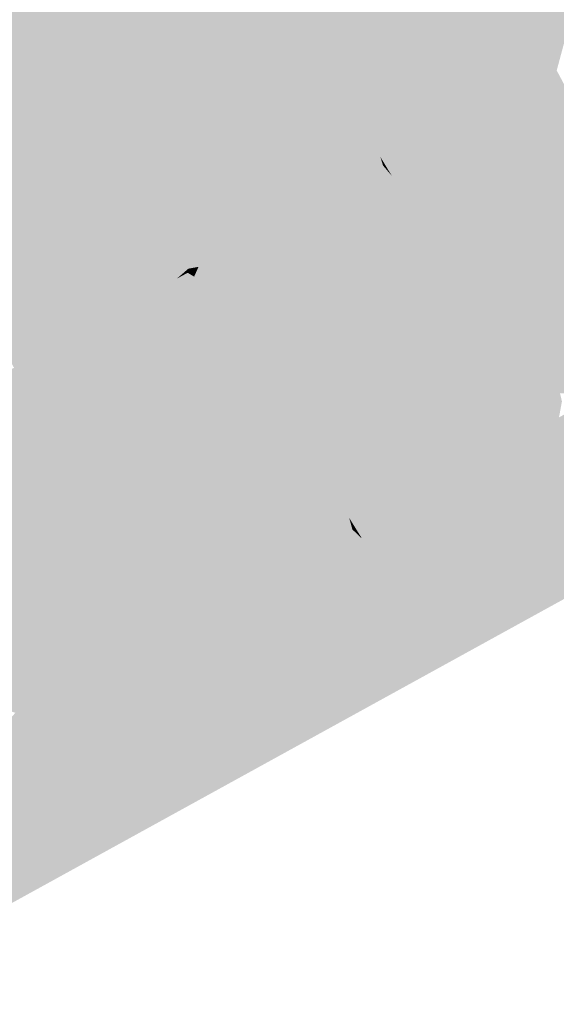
# Model space of a CAD drawing. Header units: metres. Extents: x 164696 to 183842, y 382615 to 387356.
# Tile 792 of 1056: x 182728.6 to 182730.44, y 386648.87 to 386652.25. Entities that reach past the tile are written whole.
import ezdxf

# ---------------------------------------------------------------- set-up
doc = ezdxf.new("R2010")
doc.units = ezdxf.units.M
doc.layers.add('C3D-SURFACE_TINSURFACE', color=7, linetype='Continuous')

msp = doc.modelspace()

# ---------------------------------------------------------------- linework, layer by layer
at = {"layer": 'C3D-SURFACE_TINSURFACE', "color": 11, "linetype": 'Continuous', "lineweight": -3, "true_color": 0xff8585}
for points in [[(182729.5532, 386652.3657), (182730.4019, 386652.0557), (182730.6469, 386652.8494)], [(182730.6469, 386652.8494), (182730.4019, 386652.0557), (182730.4392, 386652.0759)], [(182728.7329, 386652.1393), (182728.9099, 386652.6794), (182728.8947, 386652.6712)], [(182728.7329, 386652.1393), (182728.7551, 386652.1026), (182728.9099, 386652.6794)], [(182728.7329, 386652.1393), (182728.8947, 386652.6712), (182728.8332, 386652.5123)], [(182728.7551, 386652.1026), (182729.5031, 386652.4642), (182728.9099, 386652.6794)], [(182728.6675, 386652.2482), (182728.7983, 386652.6187), (182728.761, 386652.5985)], [(182728.6675, 386652.2482), (182728.6881, 386652.2127), (182728.7983, 386652.6187)], [(182728.6881, 386652.2127), (182728.7108, 386652.1759), (182728.7983, 386652.6187)], [(182728.7108, 386652.1759), (182728.8269, 386652.5226), (182728.8381, 386652.6404)], [(182728.7108, 386652.1759), (182728.8381, 386652.6404), (182728.8355, 386652.639)], [(182728.7108, 386652.1759), (182728.8355, 386652.639), (182728.7983, 386652.6187)], [(182728.6675, 386652.2482), (182728.761, 386652.5985), (182728.647, 386652.2837)], [(182728.7108, 386652.1759), (182728.8332, 386652.5123), (182728.8269, 386652.5226)], [(182728.7108, 386652.1759), (182728.7329, 386652.1393), (182728.8332, 386652.5123)], [(182729.5031, 386652.4642), (182728.7551, 386652.1026), (182728.7772, 386652.066)], [(182729.5031, 386652.4642), (182728.7772, 386652.066), (182728.7994, 386652.0293)], [(182729.5031, 386652.4642), (182728.7994, 386652.0293), (182729.5198, 386652.4314)], [(182729.5198, 386652.4314), (182728.7994, 386652.0293), (182729.5365, 386652.3985)], [(182728.7994, 386652.0293), (182728.8215, 386651.9927), (182729.5365, 386652.3985)], [(182728.8215, 386651.9927), (182729.5666, 386652.3277), (182729.5365, 386652.3985)], [(182728.6675, 386652.2482), (182728.3142, 386652.3535), (182728.2769, 386652.3333)], [(182728.6675, 386652.2482), (182728.647, 386652.2837), (182728.3142, 386652.3535)], [(182729.5532, 386652.3657), (182729.5818, 386652.2949), (182730.4019, 386652.0557)], [(182728.7108, 386652.1759), (182728.2397, 386652.3131), (182728.2025, 386652.2928)], [(182728.6881, 386652.2127), (182728.2769, 386652.3333), (182728.2397, 386652.3131)], [(182728.7108, 386652.1759), (182728.6881, 386652.2127), (182728.2397, 386652.3131)], [(182728.6881, 386652.2127), (182728.6675, 386652.2482), (182728.2769, 386652.3333)], [(182728.8215, 386651.9927), (182728.8363, 386651.9678), (182729.5666, 386652.3277)], [(182728.8496, 386651.9449), (182729.5666, 386652.3277), (182728.8363, 386651.9678)], [(182728.8496, 386651.9449), (182729.5818, 386652.2949), (182729.5666, 386652.3277)], [(182728.7329, 386652.1393), (182728.2025, 386652.2928), (182728.1653, 386652.2715)], [(182728.7329, 386652.1393), (182728.7108, 386652.1759), (182728.2025, 386652.2928)], [(182728.8496, 386651.9449), (182728.863, 386651.922), (182729.5818, 386652.2949)], [(182728.863, 386651.922), (182728.8763, 386651.8991), (182729.5818, 386652.2949)], [(182728.8763, 386651.8991), (182729.5971, 386652.262), (182729.5818, 386652.2949)], [(182729.5818, 386652.2949), (182730.3647, 386652.0343), (182730.4019, 386652.0557)], [(182729.5818, 386652.2949), (182729.5971, 386652.262), (182730.3647, 386652.0343)], [(182728.7772, 386652.066), (182728.1281, 386652.2513), (182728.0908, 386652.231)], [(182728.7551, 386652.1026), (182728.1653, 386652.2715), (182728.1281, 386652.2513)], [(182728.7772, 386652.066), (182728.7551, 386652.1026), (182728.1281, 386652.2513)], [(182728.7551, 386652.1026), (182728.7329, 386652.1393), (182728.1653, 386652.2715)], [(182728.8897, 386651.8762), (182729.5971, 386652.262), (182728.8763, 386651.8991)], [(182728.8897, 386651.8762), (182729.6123, 386652.2292), (182729.5971, 386652.262)], [(182729.5971, 386652.262), (182730.3274, 386652.0141), (182730.3647, 386652.0343)], [(182729.5971, 386652.262), (182729.6123, 386652.2292), (182730.3274, 386652.0141)], [(182728.7994, 386652.0293), (182728.0908, 386652.231), (182728.0536, 386652.2108)], [(182728.7994, 386652.0293), (182728.7772, 386652.066), (182728.0908, 386652.231)], [(182728.8897, 386651.8762), (182728.903, 386651.8533), (182729.6123, 386652.2292)], [(182728.903, 386651.8533), (182729.643, 386652.1433), (182729.6123, 386652.2292)], [(182730.2902, 386651.9939), (182730.3274, 386652.0141), (182729.6123, 386652.2292)], [(182730.2902, 386651.9939), (182729.6123, 386652.2292), (182729.6275, 386652.1963)], [(182729.6123, 386652.2292), (182729.643, 386652.1433), (182729.6275, 386652.1963)], [(182728.0163, 386652.1906), (182727.9791, 386652.1704), (182728.6143, 386651.0769)], [(182728.8215, 386651.9927), (182728.0536, 386652.2108), (182728.0163, 386652.1906)], [(182728.8363, 386651.9678), (182728.8215, 386651.9927), (182728.0163, 386652.1906)], [(182728.8496, 386651.9449), (182728.8363, 386651.9678), (182728.0163, 386652.1906)], [(182728.8496, 386651.9449), (182728.0163, 386652.1906), (182728.6143, 386651.0769)], [(182728.8215, 386651.9927), (182728.7994, 386652.0293), (182728.0536, 386652.2108)], [(182730.2902, 386651.9939), (182729.6275, 386652.1963), (182730.2529, 386651.9737)], [(182730.2529, 386651.9737), (182729.6275, 386652.1963), (182730.2157, 386651.9534)], [(182730.2157, 386651.9534), (182729.6275, 386652.1963), (182729.6754, 386652.0833)], [(182729.6275, 386652.1963), (182729.643, 386652.1433), (182729.6754, 386652.0833)], [(182727.9791, 386652.1704), (182728.5771, 386651.0566), (182728.6143, 386651.0769)], [(182728.903, 386651.8533), (182728.9164, 386651.8304), (182729.643, 386652.1433)], [(182728.9164, 386651.8304), (182728.9297, 386651.8075), (182729.643, 386652.1433)], [(182728.9297, 386651.8075), (182728.943, 386651.7846), (182729.643, 386652.1433)], [(182728.943, 386651.7846), (182728.9907, 386651.7035), (182729.643, 386652.1433)], [(182728.9907, 386651.7035), (182729.6754, 386652.0833), (182729.643, 386652.1433)], [(182728.9907, 386651.7035), (182729.5081, 386651.5657), (182729.6754, 386652.0833)], [(182729.5081, 386651.5657), (182729.5453, 386651.5871), (182729.6754, 386652.0833)], [(182729.5453, 386651.5871), (182729.7078, 386652.0233), (182729.6754, 386652.0833)], [(182730.2157, 386651.9534), (182729.6754, 386652.0833), (182730.1785, 386651.9332)], [(182730.1785, 386651.9332), (182729.6754, 386652.0833), (182730.1412, 386651.913)], [(182730.1412, 386651.913), (182729.6754, 386652.0833), (182729.7078, 386652.0233)], [(182730.3647, 386652.0343), (182730.8947, 386651.1305), (182730.4019, 386652.0557)], [(182730.4392, 386652.0759), (182730.4019, 386652.0557), (182730.932, 386651.1508)], [(182730.4019, 386652.0557), (182730.8947, 386651.1305), (182730.932, 386651.1508)], [(182729.5826, 386651.6073), (182729.7078, 386652.0233), (182729.5453, 386651.5871)], [(182729.5826, 386651.6073), (182729.7349, 386651.9654), (182729.7078, 386652.0233)], [(182730.1412, 386651.913), (182729.7078, 386652.0233), (182730.104, 386651.8927)], [(182730.104, 386651.8927), (182729.7078, 386652.0233), (182730.0667, 386651.8714)], [(182730.0667, 386651.8714), (182729.7078, 386652.0233), (182729.7349, 386651.9654)], [(182730.2902, 386651.9939), (182730.337, 386651.1568), (182730.3274, 386652.0141)], [(182730.3647, 386652.0343), (182730.3274, 386652.0141), (182730.337, 386651.1568)], [(182730.3647, 386652.0343), (182730.337, 386651.1568), (182730.8947, 386651.1305)], [(182730.2902, 386651.9939), (182730.0945, 386651.3931), (182730.1122, 386651.3616)], [(182730.2902, 386651.9939), (182730.2529, 386651.9737), (182730.0945, 386651.3931)], [(182730.2902, 386651.9939), (182730.1122, 386651.3616), (182730.337, 386651.1568)], [(182728.8496, 386651.9449), (182728.6143, 386651.0769), (182728.863, 386651.922)], [(182729.6199, 386651.6275), (182729.7349, 386651.9654), (182729.5826, 386651.6073)], [(182729.6199, 386651.6275), (182729.6571, 386651.6478), (182729.7349, 386651.9654)], [(182729.6571, 386651.6478), (182729.7504, 386651.9364), (182729.7349, 386651.9654)], [(182730.0667, 386651.8714), (182729.7349, 386651.9654), (182730.0295, 386651.8512)], [(182730.0295, 386651.8512), (182729.7349, 386651.9654), (182729.7504, 386651.9364)], [(182730.2157, 386651.9534), (182730.0591, 386651.4561), (182730.0768, 386651.4246)], [(182730.2157, 386651.9534), (182730.1785, 386651.9332), (182730.0591, 386651.4561)], [(182730.2529, 386651.9737), (182730.0768, 386651.4246), (182730.0945, 386651.3931)], [(182730.2529, 386651.9737), (182730.2157, 386651.9534), (182730.0768, 386651.4246)], [(182728.863, 386651.922), (182728.6143, 386651.0769), (182728.6516, 386651.0982)], [(182728.8763, 386651.8991), (182728.863, 386651.922), (182728.6516, 386651.0982)], [(182729.6944, 386651.668), (182729.7504, 386651.9364), (182729.6571, 386651.6478)], [(182729.6944, 386651.668), (182729.766, 386651.9074), (182729.7504, 386651.9364)], [(182729.6944, 386651.668), (182729.7815, 386651.8784), (182729.766, 386651.9074)], [(182730.0295, 386651.8512), (182729.7504, 386651.9364), (182729.766, 386651.9074)], [(182730.0295, 386651.8512), (182729.766, 386651.9074), (182729.9923, 386651.8309)], [(182729.9923, 386651.8309), (182729.766, 386651.9074), (182729.7815, 386651.8784)], [(182730.1412, 386651.913), (182730.0225, 386651.5017), (182730.0591, 386651.4561)], [(182730.1412, 386651.913), (182730.104, 386651.8927), (182730.0225, 386651.5017)], [(182730.1785, 386651.9332), (182730.1412, 386651.913), (182730.0591, 386651.4561)], [(182728.8897, 386651.8762), (182728.8763, 386651.8991), (182728.6516, 386651.0982)], [(182728.8897, 386651.8762), (182728.6516, 386651.0982), (182728.6888, 386651.1184)], [(182728.903, 386651.8533), (182728.8897, 386651.8762), (182728.6888, 386651.1184)], [(182729.6944, 386651.668), (182729.7316, 386651.6882), (182729.7815, 386651.8784)], [(182729.7316, 386651.6882), (182729.7945, 386651.8453), (182729.7815, 386651.8784)], [(182729.955, 386651.8107), (182729.9923, 386651.8309), (182729.7815, 386651.8784)], [(182729.955, 386651.8107), (182729.7815, 386651.8784), (182729.7945, 386651.8453)], [(182730.104, 386651.8927), (182730.0097, 386651.5205), (182730.0225, 386651.5017)], [(182730.104, 386651.8927), (182730.0667, 386651.8714), (182730.0097, 386651.5205)], [(182733.3414, 386651.8467), (182731.695, 386651.0349), (182726.1683, 386647.901)], [(182728.903, 386651.8533), (182728.6888, 386651.1184), (182728.726, 386651.1387)], [(182728.9164, 386651.8304), (182728.903, 386651.8533), (182728.726, 386651.1387)], [(182729.7688, 386651.7084), (182729.7945, 386651.8453), (182729.7316, 386651.6882)], [(182729.7688, 386651.7084), (182729.8143, 386651.8126), (182729.7945, 386651.8453)], [(182729.955, 386651.8107), (182729.7945, 386651.8453), (182729.9178, 386651.7905)], [(182729.9178, 386651.7905), (182729.7945, 386651.8453), (182729.8143, 386651.8126)], [(182730.0667, 386651.8714), (182729.9715, 386651.5767), (182729.9842, 386651.558)], [(182730.0667, 386651.8714), (182730.0295, 386651.8512), (182729.9715, 386651.5767)], [(182730.0295, 386651.8512), (182729.9923, 386651.8309), (182729.9715, 386651.5767)], [(182730.0667, 386651.8714), (182729.9842, 386651.558), (182729.997, 386651.5392)], [(182730.0667, 386651.8714), (182729.997, 386651.5392), (182730.0097, 386651.5205)], [(182728.9297, 386651.8075), (182728.9164, 386651.8304), (182728.726, 386651.1387)], [(182728.9297, 386651.8075), (182728.726, 386651.1387), (182728.7632, 386651.1589)], [(182728.943, 386651.7846), (182728.9297, 386651.8075), (182728.7632, 386651.1589)], [(182729.806, 386651.7287), (182729.8143, 386651.8126), (182729.7688, 386651.7084)], [(182729.806, 386651.7287), (182729.834, 386651.7798), (182729.8143, 386651.8126)], [(182729.9178, 386651.7905), (182729.8143, 386651.8126), (182729.8805, 386651.7702)], [(182729.8805, 386651.7702), (182729.8143, 386651.8126), (182729.834, 386651.7798)], [(182729.955, 386651.8107), (182729.9178, 386651.7905), (182729.9293, 386651.628)], [(182729.9923, 386651.8309), (182729.9293, 386651.628), (182729.9715, 386651.5767)], [(182729.955, 386651.8107), (182729.9293, 386651.628), (182729.9923, 386651.8309)], [(182728.943, 386651.7846), (182728.7632, 386651.1589), (182728.8005, 386651.1791)], [(182728.943, 386651.7846), (182728.8005, 386651.1791), (182728.9907, 386651.7035)], [(182729.8433, 386651.75), (182729.834, 386651.7798), (182729.806, 386651.7287)], [(182729.8805, 386651.7702), (182729.834, 386651.7798), (182729.8537, 386651.7471)], [(182729.8433, 386651.75), (182729.8537, 386651.7471), (182729.834, 386651.7798)], [(182729.9178, 386651.7905), (182729.8735, 386651.7144), (182729.9293, 386651.628)], [(182729.9178, 386651.7905), (182729.8805, 386651.7702), (182729.8735, 386651.7144)], [(182729.8433, 386651.75), (182729.806, 386651.7287), (182729.8735, 386651.7144)], [(182729.8433, 386651.75), (182729.8735, 386651.7144), (182729.8537, 386651.7471)], [(182729.8805, 386651.7702), (182729.8537, 386651.7471), (182729.8735, 386651.7144)], [(182729.7688, 386651.7084), (182729.7316, 386651.6882), (182729.9293, 386651.628)], [(182729.806, 386651.7287), (182729.7688, 386651.7084), (182729.8735, 386651.7144)], [(182729.7688, 386651.7084), (182729.9293, 386651.628), (182729.8735, 386651.7144)], [(182728.9907, 386651.7035), (182728.8005, 386651.1791), (182728.8378, 386651.1994)], [(182728.9907, 386651.7035), (182728.8378, 386651.1994), (182728.875, 386651.2196)], [(182728.9907, 386651.7035), (182728.875, 386651.2196), (182728.9123, 386651.2398)], [(182728.9907, 386651.7035), (182728.9123, 386651.2398), (182729.044, 386651.6119)], [(182728.9907, 386651.7035), (182729.4709, 386651.5455), (182729.5081, 386651.5657)], [(182728.9907, 386651.7035), (182729.4337, 386651.5253), (182729.4709, 386651.5455)], [(182728.9907, 386651.7035), (182729.044, 386651.6119), (182729.4337, 386651.5253)], [(182729.6944, 386651.668), (182729.9293, 386651.628), (182729.7316, 386651.6882)], [(182729.6199, 386651.6275), (182729.9842, 386651.558), (182729.6571, 386651.6478)], [(182729.6944, 386651.668), (182729.6571, 386651.6478), (182729.9293, 386651.628)], [(182729.6571, 386651.6478), (182729.9715, 386651.5767), (182729.9293, 386651.628)], [(182729.6571, 386651.6478), (182729.9842, 386651.558), (182729.9715, 386651.5767)], [(182729.044, 386651.6119), (182728.9123, 386651.2398), (182728.9495, 386651.2612)], [(182729.044, 386651.6119), (182728.9495, 386651.2612), (182728.9867, 386651.2814)], [(182729.044, 386651.6119), (182728.9867, 386651.2814), (182729.081, 386651.5519)], [(182729.044, 386651.6119), (182729.3964, 386651.505), (182729.4337, 386651.5253)], [(182729.044, 386651.6119), (182729.081, 386651.5519), (182729.3964, 386651.505)], [(182729.5826, 386651.6073), (182729.5453, 386651.5871), (182730.0352, 386651.483)], [(182729.6199, 386651.6275), (182729.5826, 386651.6073), (182730.0097, 386651.5205)], [(182729.5826, 386651.6073), (182730.0225, 386651.5017), (182730.0097, 386651.5205)], [(182729.5826, 386651.6073), (182730.0352, 386651.483), (182730.0225, 386651.5017)], [(182729.6199, 386651.6275), (182729.997, 386651.5392), (182729.9842, 386651.558)], [(182729.6199, 386651.6275), (182730.0097, 386651.5205), (182729.997, 386651.5392)], [(182729.5453, 386651.5871), (182729.3853, 386651.0463), (182730.0352, 386651.483)], [(182729.5081, 386651.5657), (182729.3853, 386651.0463), (182729.5453, 386651.5871)], [(182729.081, 386651.5519), (182728.9867, 386651.2814), (182729.0239, 386651.3016)], [(182729.081, 386651.5519), (182729.0239, 386651.3016), (182729.0999, 386651.5208)], [(182729.081, 386651.5519), (182729.3592, 386651.4848), (182729.3964, 386651.505)], [(182729.081, 386651.5519), (182729.3219, 386651.4646), (182729.3592, 386651.4848)], [(182729.081, 386651.5519), (182729.0999, 386651.5208), (182729.3219, 386651.4646)], [(182729.4709, 386651.5455), (182729.3432, 386651.1212), (182729.3643, 386651.0837)], [(182729.4709, 386651.5455), (182729.4337, 386651.5253), (182729.3432, 386651.1212)], [(182729.5081, 386651.5657), (182729.3643, 386651.0837), (182729.3853, 386651.0463)], [(182729.5081, 386651.5657), (182729.4709, 386651.5455), (182729.3643, 386651.0837)], [(182729.0999, 386651.5208), (182729.0239, 386651.3016), (182729.0612, 386651.3219)], [(182729.1187, 386651.4897), (182729.0999, 386651.5208), (182729.0612, 386651.3219)], [(182729.0999, 386651.5208), (182729.2846, 386651.4443), (182729.3219, 386651.4646)], [(182729.1187, 386651.4897), (182729.2846, 386651.4443), (182729.0999, 386651.5208)], [(182729.3964, 386651.505), (182729.3029, 386651.1948), (182729.3222, 386651.1586)], [(182729.3964, 386651.505), (182729.3592, 386651.4848), (182729.3029, 386651.1948)], [(182729.4337, 386651.5253), (182729.3222, 386651.1586), (182729.3432, 386651.1212)], [(182729.3964, 386651.505), (182729.3222, 386651.1586), (182729.4337, 386651.5253)], [(182729.1187, 386651.4897), (182729.0612, 386651.3219), (182729.0985, 386651.3421)], [(182729.1376, 386651.4586), (182729.1187, 386651.4897), (182729.0985, 386651.3421)], [(182729.1187, 386651.4897), (182729.1376, 386651.4586), (182729.2846, 386651.4443)], [(182729.3592, 386651.4848), (182729.2813, 386651.2297), (182729.3029, 386651.1948)], [(182729.3592, 386651.4848), (182729.3219, 386651.4646), (182729.2813, 386651.2297)], [(182730.0352, 386651.483), (182729.3853, 386651.0463), (182730.0768, 386651.4246)], [(182730.0225, 386651.5017), (182730.0352, 386651.483), (182730.0591, 386651.4561)], [(182730.0352, 386651.483), (182730.0768, 386651.4246), (182730.0591, 386651.4561)], [(182729.1376, 386651.4586), (182729.0985, 386651.3421), (182729.1357, 386651.3623)], [(182729.1564, 386651.4275), (182729.1376, 386651.4586), (182729.1357, 386651.3623)], [(182729.1376, 386651.4586), (182729.2474, 386651.4241), (182729.2846, 386651.4443)], [(182729.1376, 386651.4586), (182729.1564, 386651.4275), (182729.2474, 386651.4241)], [(182729.2846, 386651.4443), (182729.2382, 386651.2994), (182729.2598, 386651.2645)], [(182729.2846, 386651.4443), (182729.2474, 386651.4241), (182729.2382, 386651.2994)], [(182729.3219, 386651.4646), (182729.2598, 386651.2645), (182729.2813, 386651.2297)], [(182729.3219, 386651.4646), (182729.2846, 386651.4443), (182729.2598, 386651.2645)], [(182729.1564, 386651.4275), (182729.1357, 386651.3623), (182729.1752, 386651.3964)], [(182729.1564, 386651.4275), (182729.2102, 386651.4028), (182729.2474, 386651.4241)], [(182729.1564, 386651.4275), (182729.1752, 386651.3964), (182729.2102, 386651.4028)], [(182729.1752, 386651.3964), (182729.195, 386651.3691), (182729.2102, 386651.4028)], [(182729.2102, 386651.4028), (182729.195, 386651.3691), (182729.2166, 386651.3342)], [(182729.2474, 386651.4241), (182729.2102, 386651.4028), (182729.2166, 386651.3342)], [(182729.2474, 386651.4241), (182729.2166, 386651.3342), (182729.2382, 386651.2994)], [(182730.0768, 386651.4246), (182729.3853, 386651.0463), (182729.4064, 386651.0089)], [(182730.0768, 386651.4246), (182729.4064, 386651.0089), (182730.0945, 386651.3931)], [(182729.173, 386651.3825), (182729.1752, 386651.3964), (182729.1357, 386651.3623)], [(182729.173, 386651.3825), (182729.1357, 386651.3623), (182729.195, 386651.3691)], [(182729.1357, 386651.3623), (182729.2166, 386651.3342), (182729.195, 386651.3691)], [(182729.173, 386651.3825), (182729.195, 386651.3691), (182729.1752, 386651.3964)], [(182730.0945, 386651.3931), (182729.4064, 386651.0089), (182730.1122, 386651.3616)], [(182729.0985, 386651.3421), (182729.0612, 386651.3219), (182729.2382, 386651.2994)], [(182729.1357, 386651.3623), (182729.0985, 386651.3421), (182729.2166, 386651.3342)], [(182729.0985, 386651.3421), (182729.2382, 386651.2994), (182729.2166, 386651.3342)], [(182730.1346, 386651.3105), (182730.1122, 386651.3616), (182729.4064, 386651.0089)], [(182730.1577, 386651.2773), (182730.337, 386651.1568), (182730.1122, 386651.3616)], [(182730.1577, 386651.2773), (182730.1122, 386651.3616), (182730.1346, 386651.3105)], [(182729.0239, 386651.3016), (182728.9867, 386651.2814), (182729.2813, 386651.2297)], [(182729.0612, 386651.3219), (182729.0239, 386651.3016), (182729.2598, 386651.2645)], [(182729.0239, 386651.3016), (182729.2813, 386651.2297), (182729.2598, 386651.2645)], [(182729.0612, 386651.3219), (182729.2598, 386651.2645), (182729.2382, 386651.2994)], [(182730.1346, 386651.3105), (182729.4064, 386651.0089), (182729.4216, 386650.9778)], [(182729.4402, 386650.9444), (182730.1346, 386651.3105), (182729.4216, 386650.9778)], [(182729.4402, 386650.9444), (182729.4588, 386650.911), (182730.1346, 386651.3105)], [(182729.5196, 386650.8257), (182730.1346, 386651.3105), (182729.4588, 386650.911)], [(182729.5196, 386650.8257), (182730.1577, 386651.2773), (182730.1346, 386651.3105)], [(182728.9867, 386651.2814), (182728.9495, 386651.2612), (182729.3222, 386651.1586)], [(182728.9867, 386651.2814), (182729.3029, 386651.1948), (182729.2813, 386651.2297)], [(182728.9867, 386651.2814), (182729.3222, 386651.1586), (182729.3029, 386651.1948)], [(182729.5196, 386650.8257), (182729.5411, 386650.7985), (182730.1577, 386651.2773)], [(182729.5411, 386650.7985), (182730.1808, 386651.2441), (182730.1577, 386651.2773)], [(182730.1577, 386651.2773), (182730.2216, 386651.208), (182730.337, 386651.1568)], [(182730.1577, 386651.2773), (182730.1808, 386651.2441), (182730.2216, 386651.208)], [(182728.9123, 386651.2398), (182728.875, 386651.2196), (182729.3643, 386651.0837)], [(182728.9123, 386651.2398), (182729.3432, 386651.1212), (182728.9495, 386651.2612)], [(182728.9123, 386651.2398), (182729.3643, 386651.0837), (182729.3432, 386651.1212)], [(182728.9495, 386651.2612), (182729.3432, 386651.1212), (182729.3222, 386651.1586)], [(182729.5411, 386650.7985), (182729.5626, 386650.7713), (182730.1808, 386651.2441)], [(182729.5626, 386650.7713), (182730.0366, 386650.6641), (182730.1808, 386651.2441)], [(182730.0739, 386650.6844), (182730.1808, 386651.2441), (182730.0366, 386650.6641)], [(182730.0739, 386650.6844), (182730.1113, 386650.7046), (182730.1808, 386651.2441)], [(182730.1113, 386650.7046), (182730.1485, 386650.7248), (182730.1808, 386651.2441)], [(182730.1485, 386650.7248), (182730.2216, 386651.208), (182730.1808, 386651.2441)], [(182729.4064, 386651.0089), (182728.8378, 386651.1994), (182728.8005, 386651.1791)], [(182728.875, 386651.2196), (182728.8378, 386651.1994), (182729.3853, 386651.0463)], [(182729.4064, 386651.0089), (182729.3853, 386651.0463), (182728.8378, 386651.1994)], [(182728.875, 386651.2196), (182729.3853, 386651.0463), (182729.3643, 386651.0837)], [(182730.1485, 386650.7248), (182730.2423, 386651.1849), (182730.2216, 386651.208)], [(182730.2216, 386651.208), (182730.2423, 386651.1849), (182730.337, 386651.1568)], [(182729.4216, 386650.9778), (182728.8005, 386651.1791), (182728.7632, 386651.1589)], [(182729.4216, 386650.9778), (182729.4064, 386651.0089), (182728.8005, 386651.1791)], [(182730.1485, 386650.7248), (182730.1859, 386650.745), (182730.2423, 386651.1849)], [(182730.1859, 386650.745), (182730.263, 386651.1618), (182730.2423, 386651.1849)], [(182730.263, 386651.1618), (182730.337, 386651.1568), (182730.2423, 386651.1849)], [(182728.6888, 386651.1184), (182729.2159, 386650.2191), (182728.726, 386651.1387)], [(182729.4402, 386650.9444), (182728.7632, 386651.1589), (182728.726, 386651.1387)], [(182729.2159, 386650.2191), (182729.2532, 386650.2393), (182728.726, 386651.1387)], [(182729.4402, 386650.9444), (182728.726, 386651.1387), (182729.2532, 386650.2393)], [(182729.4402, 386650.9444), (182729.4216, 386650.9778), (182728.7632, 386651.1589)], [(182730.1859, 386650.745), (182730.2232, 386650.7653), (182730.263, 386651.1618)], [(182730.263, 386651.1618), (182730.2232, 386650.7653), (182730.2605, 386650.7855)], [(182730.263, 386651.1618), (182730.2605, 386650.7855), (182730.2978, 386650.8057)], [(182730.263, 386651.1618), (182730.2978, 386650.8057), (182730.3721, 386651.0731)], [(182730.263, 386651.1618), (182730.3545, 386651.115), (182730.337, 386651.1568)], [(182730.263, 386651.1618), (182730.3721, 386651.0731), (182730.3545, 386651.115)], [(182730.337, 386651.1568), (182730.6708, 386651.0091), (182730.7081, 386651.0294)], [(182730.337, 386651.1568), (182730.3545, 386651.115), (182730.6708, 386651.0091)], [(182730.337, 386651.1568), (182730.7081, 386651.0294), (182730.7455, 386651.0496)], [(182730.337, 386651.1568), (182730.7455, 386651.0496), (182730.7827, 386651.0698)], [(182730.337, 386651.1568), (182730.7827, 386651.0698), (182730.8201, 386651.0901)], [(182730.337, 386651.1568), (182730.8201, 386651.0901), (182730.8573, 386651.1103)], [(182730.337, 386651.1568), (182730.8573, 386651.1103), (182730.8947, 386651.1305)], [(182728.6516, 386651.0982), (182728.6143, 386651.0769), (182729.1413, 386650.1786)], [(182728.6888, 386651.1184), (182728.6516, 386651.0982), (182729.1785, 386650.1988)], [(182728.6516, 386651.0982), (182729.1413, 386650.1786), (182729.1785, 386650.1988)], [(182728.6888, 386651.1184), (182729.1785, 386650.1988), (182729.2159, 386650.2191)], [(182730.3545, 386651.115), (182730.6335, 386650.9889), (182730.6708, 386651.0091)], [(182730.3721, 386651.0731), (182730.6335, 386650.9889), (182730.3545, 386651.115)], [(182729.1039, 386650.1584), (182728.6143, 386651.0769), (182728.5771, 386651.0566)], [(182729.1039, 386650.1584), (182729.1413, 386650.1786), (182728.6143, 386651.0769)], [(182730.3721, 386651.0731), (182730.2978, 386650.8057), (182730.3351, 386650.826)], [(182730.3721, 386651.0731), (182730.3351, 386650.826), (182730.3724, 386650.8462)], [(182730.3721, 386651.0731), (182730.3724, 386650.8462), (182730.4506, 386650.9691)], [(182730.3721, 386651.0731), (182730.5962, 386650.9687), (182730.6335, 386650.9889)], [(182730.3721, 386651.0731), (182730.4506, 386650.9691), (182730.5962, 386650.9687)], [(182727.7111, 386648.8806), (182726.1683, 386647.901), (182731.695, 386651.0349)], [(182727.7111, 386648.8806), (182731.695, 386651.0349), (182730.017, 386650.2271)], [(182728.5398, 386651.0364), (182728.5025, 386651.0162), (182729.0293, 386650.1179)], [(182728.5398, 386651.0364), (182729.0667, 386650.1381), (182728.5771, 386651.0566)], [(182728.5398, 386651.0364), (182729.0293, 386650.1179), (182729.0667, 386650.1381)], [(182729.0667, 386650.1381), (182729.1039, 386650.1584), (182728.5771, 386651.0566)], [(182730.017, 386650.2271), (182731.695, 386651.0349), (182730.6335, 386650.9889)], [(182728.992, 386650.0977), (182728.5025, 386651.0162), (182728.4653, 386650.996)], [(182728.992, 386650.0977), (182729.0293, 386650.1179), (182728.5025, 386651.0162)], [(182728.9174, 386650.0572), (182728.4281, 386650.9757), (182728.3909, 386650.9555)], [(182728.9547, 386650.0775), (182728.4653, 386650.996), (182728.4281, 386650.9757)], [(182728.9174, 386650.0572), (182728.9547, 386650.0775), (182728.4281, 386650.9757)], [(182728.9547, 386650.0775), (182728.992, 386650.0977), (182728.4653, 386650.996)], [(182730.017, 386650.2271), (182730.6335, 386650.9889), (182730.5962, 386650.9687)], [(182730.017, 386650.2271), (182730.5962, 386650.9687), (182730.5589, 386650.9485)], [(182730.4506, 386650.9691), (182730.3724, 386650.8462), (182730.4097, 386650.8664)], [(182730.4571, 386650.9415), (182730.4506, 386650.9691), (182730.4097, 386650.8664)], [(182728.8428, 386650.0168), (182728.3536, 386650.9342), (182728.3164, 386650.9139)], [(182728.8801, 386650.037), (182728.3909, 386650.9555), (182728.3536, 386650.9342)], [(182728.8428, 386650.0168), (182728.8801, 386650.037), (182728.3536, 386650.9342)], [(182728.8801, 386650.037), (182728.9174, 386650.0572), (182728.3909, 386650.9555)], [(182729.4588, 386650.911), (182729.4402, 386650.9444), (182729.2532, 386650.2393)], [(182730.017, 386650.2271), (182730.5589, 386650.9485), (182730.5216, 386650.9271)], [(182730.4571, 386650.9415), (182730.4097, 386650.8664), (182730.447, 386650.8867)], [(182728.8055, 386649.9965), (182728.3164, 386650.9139), (182728.2791, 386650.8937)], [(182728.8428, 386650.0168), (182728.3164, 386650.9139), (182728.8055, 386649.9965)], [(182729.4588, 386650.911), (182729.2532, 386650.2393), (182729.2905, 386650.2595)], [(182729.4774, 386650.8776), (182729.4588, 386650.911), (182729.2905, 386650.2595)], [(182729.5196, 386650.8257), (182729.4588, 386650.911), (182729.4774, 386650.8776)], [(182730.017, 386650.2271), (182730.5216, 386650.9271), (182730.4843, 386650.9069)], [(182730.017, 386650.2271), (182730.4843, 386650.9069), (182730.447, 386650.8867)], [(182728.7309, 386649.955), (182728.2419, 386650.8735), (182728.2046, 386650.8532)], [(182728.7682, 386649.9763), (182728.2791, 386650.8937), (182728.2419, 386650.8735)], [(182728.7309, 386649.955), (182728.7682, 386649.9763), (182728.2419, 386650.8735)], [(182728.7682, 386649.9763), (182728.8055, 386649.9965), (182728.2791, 386650.8937)], [(182729.4774, 386650.8776), (182729.2905, 386650.2595), (182729.3278, 386650.2798)], [(182729.496, 386650.8443), (182729.4774, 386650.8776), (182729.3278, 386650.2798)], [(182729.5196, 386650.8257), (182729.4774, 386650.8776), (182729.496, 386650.8443)], [(182730.017, 386650.2271), (182730.447, 386650.8867), (182730.4097, 386650.8664)], [(182730.017, 386650.2271), (182730.4097, 386650.8664), (182730.3724, 386650.8462)], [(182728.6562, 386649.9145), (182728.1674, 386650.833), (182728.1302, 386650.8128)], [(182728.6936, 386649.9347), (182728.2046, 386650.8532), (182728.1674, 386650.833)], [(182728.6562, 386649.9145), (182728.6936, 386649.9347), (182728.1674, 386650.833)], [(182728.6936, 386649.9347), (182728.7309, 386649.955), (182728.2046, 386650.8532)], [(182729.496, 386650.8443), (182729.3278, 386650.2798), (182729.3651, 386650.3)], [(182729.496, 386650.8443), (182729.3651, 386650.3), (182729.4024, 386650.3202)], [(182729.496, 386650.8443), (182729.4024, 386650.3202), (182729.4397, 386650.3404)], [(182729.5411, 386650.7985), (182729.496, 386650.8443), (182729.4397, 386650.3404)], [(182729.5411, 386650.7985), (182729.5196, 386650.8257), (182729.496, 386650.8443)], [(182730.017, 386650.2271), (182730.3724, 386650.8462), (182730.3351, 386650.826)], [(182728.619, 386649.8943), (182728.1302, 386650.8128), (182728.0929, 386650.7925)], [(182728.619, 386649.8943), (182728.6562, 386649.9145), (182728.1302, 386650.8128)], [(182729.5411, 386650.7985), (182729.4397, 386650.3404), (182729.477, 386650.3607)], [(182729.5411, 386650.7985), (182729.477, 386650.3607), (182729.5626, 386650.7713)], [(182730.017, 386650.2271), (182730.3351, 386650.826), (182730.2978, 386650.8057)], [(182730.017, 386650.2271), (182730.2978, 386650.8057), (182730.2605, 386650.7855)], [(182728.619, 386649.8943), (182728.0929, 386650.7925), (182727.9043, 386650.0843)], [(182729.584, 386650.7441), (182729.5626, 386650.7713), (182729.477, 386650.3607)], [(182730.0366, 386650.6641), (182729.5626, 386650.7713), (182729.584, 386650.7441)], [(182730.017, 386650.2271), (182730.2605, 386650.7855), (182730.2232, 386650.7653)], [(182730.017, 386650.2271), (182730.2232, 386650.7653), (182730.1859, 386650.745)], [(182729.584, 386650.7441), (182729.477, 386650.3607), (182729.5143, 386650.3809)], [(182729.6055, 386650.7168), (182729.584, 386650.7441), (182729.5143, 386650.3809)], [(182729.584, 386650.7441), (182729.6055, 386650.7168), (182729.9993, 386650.6439)], [(182730.0366, 386650.6641), (182729.584, 386650.7441), (182729.9993, 386650.6439)], [(182730.017, 386650.2271), (182730.1859, 386650.745), (182730.1485, 386650.7248)], [(182729.6055, 386650.7168), (182729.5143, 386650.3809), (182729.5516, 386650.4011)], [(182729.627, 386650.6896), (182729.6055, 386650.7168), (182729.5516, 386650.4011)], [(182729.6055, 386650.7168), (182729.627, 386650.6896), (182729.962, 386650.6237)], [(182729.6055, 386650.7168), (182729.962, 386650.6237), (182729.9993, 386650.6439)], [(182730.1113, 386650.7046), (182730.017, 386650.2271), (182730.1485, 386650.7248)], [(182730.0739, 386650.6844), (182730.017, 386650.2271), (182730.1113, 386650.7046)], [(182729.627, 386650.6896), (182729.5516, 386650.4011), (182729.589, 386650.4214)], [(182729.6463, 386650.6658), (182729.627, 386650.6896), (182729.589, 386650.4214)], [(182729.6463, 386650.6658), (182729.589, 386650.4214), (182729.6676, 386650.6326)], [(182729.627, 386650.6896), (182729.6463, 386650.6658), (182729.962, 386650.6237)], [(182729.6463, 386650.6658), (182729.6676, 386650.6326), (182729.8874, 386650.5832)], [(182729.6463, 386650.6658), (182729.8874, 386650.5832), (182729.9247, 386650.6034)], [(182729.6463, 386650.6658), (182729.9247, 386650.6034), (182729.962, 386650.6237)], [(182730.0366, 386650.6641), (182729.9993, 386650.6439), (182729.9629, 386650.2788)], [(182730.0366, 386650.6641), (182729.9629, 386650.2788), (182730.0023, 386650.242)], [(182730.0739, 386650.6844), (182730.0366, 386650.6641), (182730.0023, 386650.242)], [(182730.0739, 386650.6844), (182730.0023, 386650.242), (182730.017, 386650.2271)], [(182729.6676, 386650.6326), (182729.589, 386650.4214), (182729.6262, 386650.4416)], [(182729.6676, 386650.6326), (182729.6262, 386650.4416), (182729.6889, 386650.5993)], [(182729.8501, 386650.563), (182729.6676, 386650.6326), (182729.6889, 386650.5993)], [(182729.8501, 386650.563), (182729.8874, 386650.5832), (182729.6676, 386650.6326)], [(182729.962, 386650.6237), (182729.9235, 386650.3156), (182729.9993, 386650.6439)], [(182729.9993, 386650.6439), (182729.9235, 386650.3156), (182729.9629, 386650.2788)], [(182729.6889, 386650.5993), (182729.6262, 386650.4416), (182729.6636, 386650.4618)], [(182729.7103, 386650.566), (182729.6889, 386650.5993), (182729.6636, 386650.4618)], [(182729.8128, 386650.5427), (182729.6889, 386650.5993), (182729.7103, 386650.566)], [(182729.8128, 386650.5427), (182729.8501, 386650.563), (182729.6889, 386650.5993)], [(182729.8874, 386650.5832), (182729.9235, 386650.3156), (182729.9247, 386650.6034)], [(182729.9247, 386650.6034), (182729.9235, 386650.3156), (182729.962, 386650.6237)], [(182729.7103, 386650.566), (182729.6636, 386650.4618), (182729.7008, 386650.4821)], [(182729.7272, 386650.5419), (182729.7103, 386650.566), (182729.7008, 386650.4821)], [(182729.8128, 386650.5427), (182729.7103, 386650.566), (182729.7272, 386650.5419)], [(182729.8128, 386650.5427), (182729.8143, 386650.4174), (182729.8501, 386650.563)], [(182729.8501, 386650.563), (182729.8143, 386650.4174), (182729.8375, 386650.3876)], [(182729.8501, 386650.563), (182729.8375, 386650.3876), (182729.8874, 386650.5832)], [(182729.8874, 386650.5832), (182729.8375, 386650.3876), (182729.8607, 386650.3579)], [(182729.8874, 386650.5832), (182729.8607, 386650.3579), (182729.9235, 386650.3156)], [(182729.7382, 386650.5023), (182729.7272, 386650.5419), (182729.7008, 386650.4821)], [(182729.7755, 386650.5225), (182729.8128, 386650.5427), (182729.7272, 386650.5419)], [(182729.7493, 386650.5063), (182729.7272, 386650.5419), (182729.7382, 386650.5023)], [(182729.7493, 386650.5063), (182729.7755, 386650.5225), (182729.7272, 386650.5419)], [(182729.7715, 386650.4707), (182729.8128, 386650.5427), (182729.7755, 386650.5225)], [(182729.7715, 386650.4707), (182729.7937, 386650.4352), (182729.8128, 386650.5427)], [(182729.8128, 386650.5427), (182729.7937, 386650.4352), (182729.8143, 386650.4174)], [(182729.7715, 386650.4707), (182729.7382, 386650.5023), (182729.7008, 386650.4821)], [(182729.7715, 386650.4707), (182729.7493, 386650.5063), (182729.7382, 386650.5023)], [(182729.7493, 386650.5063), (182729.7715, 386650.4707), (182729.7755, 386650.5225)], [(182729.7937, 386650.4352), (182729.6636, 386650.4618), (182729.6262, 386650.4416)], [(182729.7937, 386650.4352), (182729.7008, 386650.4821), (182729.6636, 386650.4618)], [(182729.7715, 386650.4707), (182729.7008, 386650.4821), (182729.7937, 386650.4352)], [(182729.8375, 386650.3876), (182729.6262, 386650.4416), (182729.589, 386650.4214)], [(182729.8143, 386650.4174), (182729.7937, 386650.4352), (182729.6262, 386650.4416)], [(182729.8375, 386650.3876), (182729.8143, 386650.4174), (182729.6262, 386650.4416)], [(182729.5143, 386650.3809), (182729.8839, 386650.3281), (182729.5516, 386650.4011)], [(182729.8607, 386650.3579), (182729.589, 386650.4214), (182729.5516, 386650.4011)], [(182729.8839, 386650.3281), (182729.8607, 386650.3579), (182729.5516, 386650.4011)], [(182729.8375, 386650.3876), (182729.589, 386650.4214), (182729.8607, 386650.3579)], [(182729.4397, 386650.3404), (182729.8839, 386650.3281), (182729.477, 386650.3607)], [(182729.477, 386650.3607), (182729.8839, 386650.3281), (182729.5143, 386650.3809)], [(182729.9235, 386650.3156), (182729.8607, 386650.3579), (182729.8839, 386650.3281)], [(182729.4397, 386650.3404), (182729.4024, 386650.3202), (182729.8839, 386650.3281)], [(182730.0023, 386650.242), (182729.8839, 386650.3281), (182729.4024, 386650.3202)], [(182730.0023, 386650.242), (182729.9629, 386650.2788), (182729.8839, 386650.3281)], [(182729.9629, 386650.2788), (182729.9235, 386650.3156), (182729.8839, 386650.3281)], [(182730.017, 386650.2271), (182729.3651, 386650.3), (182729.3278, 386650.2798)], [(182730.017, 386650.2271), (182729.4024, 386650.3202), (182729.3651, 386650.3)], [(182730.017, 386650.2271), (182730.0023, 386650.242), (182729.4024, 386650.3202)], [(182730.017, 386650.2271), (182729.2905, 386650.2595), (182729.2532, 386650.2393)], [(182730.017, 386650.2271), (182729.3278, 386650.2798), (182729.2905, 386650.2595)], [(182727.7111, 386648.8806), (182730.017, 386650.2271), (182728.7309, 386649.955)], [(182730.017, 386650.2271), (182728.8055, 386649.9965), (182728.7309, 386649.955)], [(182730.017, 386650.2271), (182728.8428, 386650.0168), (182728.8055, 386649.9965)], [(182730.017, 386650.2271), (182728.8801, 386650.037), (182728.8428, 386650.0168)], [(182730.017, 386650.2271), (182728.9174, 386650.0572), (182728.8801, 386650.037)], [(182730.017, 386650.2271), (182728.9547, 386650.0775), (182728.9174, 386650.0572)], [(182730.017, 386650.2271), (182728.992, 386650.0977), (182728.9547, 386650.0775)], [(182730.017, 386650.2271), (182729.0293, 386650.1179), (182728.992, 386650.0977)], [(182730.017, 386650.2271), (182729.0667, 386650.1381), (182729.0293, 386650.1179)], [(182730.017, 386650.2271), (182729.1039, 386650.1584), (182729.0667, 386650.1381)], [(182730.017, 386650.2271), (182729.1413, 386650.1786), (182729.1039, 386650.1584)], [(182730.017, 386650.2271), (182729.1785, 386650.1988), (182729.1413, 386650.1786)], [(182730.017, 386650.2271), (182729.2159, 386650.2191), (182729.1785, 386650.1988)], [(182730.017, 386650.2271), (182729.2532, 386650.2393), (182729.2159, 386650.2191)], [(182728.5816, 386649.874), (182728.619, 386649.8943), (182727.9043, 386650.0843)], [(182728.7309, 386649.955), (182728.8055, 386649.9965), (182728.7682, 386649.9763)], [(182727.7111, 386648.8806), (182728.7309, 386649.955), (182728.6936, 386649.9347)], [(182727.7111, 386648.8806), (182728.6936, 386649.9347), (182728.6562, 386649.9145)], [(182727.7111, 386648.8806), (182728.6562, 386649.9145), (182728.619, 386649.8943)], [(182727.7111, 386648.8806), (182728.619, 386649.8943), (182728.5816, 386649.874)]]:
    msp.add_solid(points, dxfattribs=at)

doc.saveas('drawing.dxf')
